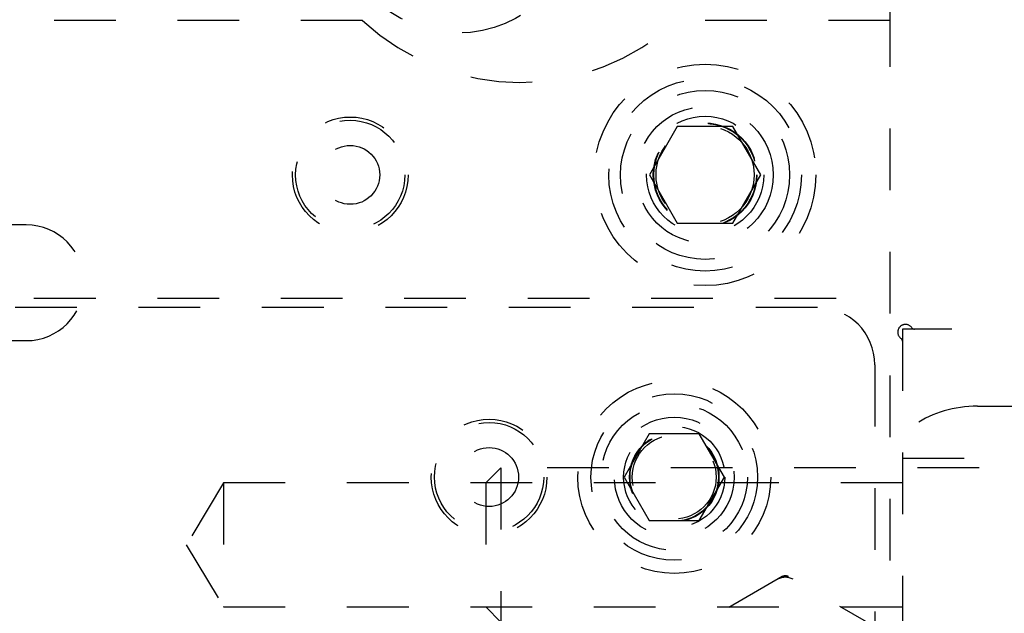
# Model space of a CAD drawing. Header units: inches. Extents: x 1880 to 2363, y -453 to -54.
# Tile 536 of 656: x 1907.767 to 1909.362, y -120.295 to -119.333. Entities that reach past the tile are written whole.
import ezdxf

# ---------------------------------------------------------------- set-up
doc = ezdxf.new("R2010")
doc.units = ezdxf.units.IN
doc.header["$LTSCALE"] = 0.5
doc.header["$MEASUREMENT"] = 0
doc.linetypes.add('HIDDEN', pattern=[0.225, 0.15, -0.075])
doc.layers.add('SID-M-H', color=4, linetype='HIDDEN')

msp = doc.modelspace()

# ---------------------------------------------------------------- linework, layer by layer
at = {"layer": 'SID-M-H'}
for p, q in [((1909.17767, -124.20932), (1909.17767, -117.70932)), ((1908.32272, -119.33432), (1905.99017, -119.33432)), ((1909.17767, -119.33432), (1908.83262, -119.33432)), ((1908.83256, -119.50619), (1908.78746, -119.58432)), ((1908.92277, -119.50619), (1908.83256, -119.50619)), ((1908.96788, -119.58432), (1908.92277, -119.50619)), ((1908.78746, -119.58432), (1908.83256, -119.66244)), ((1908.92277, -119.66244), (1908.96788, -119.58432)), ((1907.77767, -119.66557), (1905.42089, -119.66557)), ((1908.83256, -119.66244), (1908.92277, -119.66244)), ((1905.99017, -119.78422), (1909.17767, -119.78422)), ((1909.05967, -119.79922), (1905.54567, -119.79922)), ((1909.67767, -119.83432), (1909.19734, -119.83432)), ((1909.19734, -119.83432), (1909.19734, -122.08432)), ((1907.69017, -119.85307), (1907.77767, -119.85307)), ((1909.15267, -119.89222), (1909.15267, -120.35622)), ((1909.31909, -119.95932), (1910.17767, -119.95932)), ((1908.78707, -120.0039), (1908.74648, -120.07422)), ((1908.86826, -120.0039), (1908.78707, -120.0039)), ((1908.90886, -120.07422), (1908.86826, -120.0039)), ((1909.19734, -120.04382), (1909.67234, -120.04382)), ((1908.54684, -120.05932), (1908.52234, -120.08382)), ((1908.54684, -120.05932), (1908.54684, -120.30932)), ((1909.52194, -120.05932), (1908.54684, -120.05932)), ((1908.09734, -120.08382), (1908.03695, -120.18432)), ((1908.09734, -120.08382), (1908.09734, -120.28482)), ((1909.19734, -120.08382), (1908.09734, -120.08382)), ((1908.52234, -120.08382), (1908.52234, -120.28482)), ((1908.74648, -120.07422), (1908.78707, -120.14453)), ((1908.86826, -120.14453), (1908.90886, -120.07422)), ((1908.78707, -120.14453), (1908.86826, -120.14453)), ((1908.03695, -120.18432), (1908.09734, -120.28482)), ((1909.00267, -120.2357), (1908.82517, -120.33818)), ((1909.18267, -120.33385), (1909.01267, -120.2357)), ((1908.09734, -120.28482), (1909.19734, -120.28482)), ((1908.52234, -120.28482), (1908.54684, -120.30932))]:
    msp.add_line(p, q, dxfattribs=at)
for centre, radius in [((1908.47767, -119.15932), 0.195), ((1908.87767, -119.58432), 0.1795), ((1908.87767, -119.58432), 0.156), ((1908.87767, -119.58432), 0.137), ((1908.87767, -119.58432), 0.1105), ((1908.30267, -119.58432), 0.09375), ((1908.30267, -119.58432), 0.0885), ((1908.87767, -119.58432), 0.095), ((1908.87767, -119.58432), 0.08397), ((1908.87767, -119.58432), 0.0837), ((1908.87767, -119.58432), 0.08318), ((1908.87767, -119.58432), 0.0795), ((1908.30267, -119.58432), 0.04775), ((1908.82767, -120.07422), 0.15625), ((1908.82767, -120.07422), 0.135), ((1908.82767, -120.07422), 0.1186), ((1908.82767, -120.07422), 0.097), ((1908.52767, -120.07422), 0.09375), ((1908.52767, -120.07422), 0.0885), ((1908.82767, -120.07422), 0.082), ((1908.82767, -120.07422), 0.07247), ((1908.82767, -120.07422), 0.0722), ((1908.82767, -120.07422), 0.07168), ((1908.82767, -120.07422), 0.068), ((1908.52767, -120.07422), 0.04775)]:
    msp.add_circle(centre, radius, dxfattribs=at)
for centre, radius, start, end in [((1908.57767, -119.05932), 0.375, 227.16657, 312.83343), ((1907.77767, -119.75932), 0.09375, 270, 90), ((1909.05967, -119.89222), 0.093, 0, 90), ((1909.20234, -119.83932), 0.0125, 34.8499, 235.1501), ((1909.2167, -119.82932), 0.005, 214.8499, 270), ((1909.19234, -119.85368), 0.005, 0, 55.1501), ((1909.00767, -120.26168), 0.025, 60, 120), ((1909.00767, -120.24436), 0.01, 60, 120)]:
    msp.add_arc(centre, radius, start, end, dxfattribs=at)
msp.add_ellipse((1909.31909, -120.05932), major_axis=(0.14142, 0), ratio=0.7071068, start_param=1.5707963, end_param=3.1415927, dxfattribs=at)

doc.saveas('drawing.dxf')
